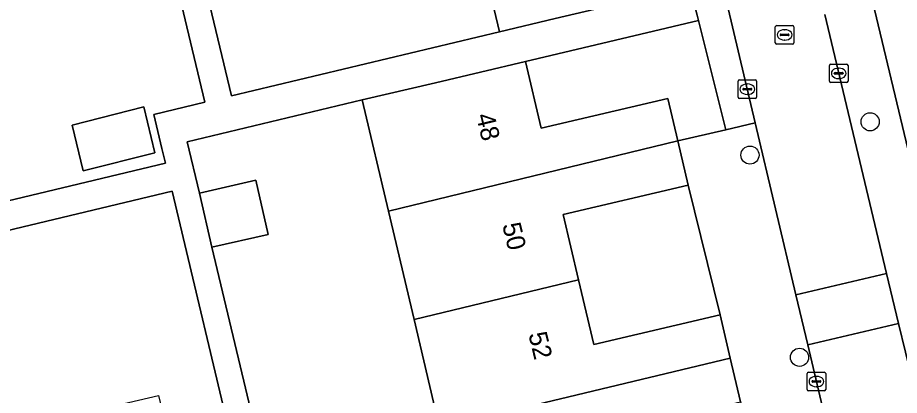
# Model space of a CAD drawing. Extents: x 158472 to 159562, y 388525 to 389606.
# Drawn here: x 159421.62 to 159469.28, y 388721.48 to 388741.88 of the extents above; entities that cross this region are included whole.
import ezdxf

# ---------------------------------------------------------------- set-up
doc = ezdxf.new("R2010")
doc.units = 0
for name, color, linetype in [('IMGEO_Boom', 7, 'Continuous'), ('IMGEO_Erf', 7, 'Continuous'), ('IMGEO_Kolk', 7, 'Continuous'), ('IMGEO_Pand', 7, 'Continuous'), ('IMGEO_Pand_nummerreeks', 7, 'Continuous'), ('IMGEO_Rijbaan_lokaal_open', 7, 'Continuous'), ('IMGEO_Rioolput', 7, 'Continuous'), ('IMGEO_Voetpad_open', 7, 'Continuous')]:
    doc.layers.add(name, color=color, linetype=linetype)

msp = doc.modelspace()

# ---------------------------------------------------------------- linework, layer by layer
at = {"layer": 'IMGEO_Boom'}
for centre in [(159467.702, 388736.257), (159461.206, 388734.457), (159463.884, 388723.534)]:
    msp.add_circle(centre, 0.489, dxfattribs=at)
at = {"layer": 'IMGEO_Erf'}
for points in [[(159402.719, 388774.005), (159404.122, 388768.136), (159405.516, 388762.308), (159410.756, 388763.557), (159412.154, 388757.693), (159406.918, 388756.445), (159408.313, 388750.609), (159408.459, 388750), (159409.677, 388744.904), (159411.062, 388745.236), (159412.42, 388739.578), (159408.525, 388738.57), (159409.997, 388732.413), (159413.931, 388733.354), (159414.628, 388730.439), (159429.608, 388734.021), (159429.417, 388734.822), (159428.98, 388736.651), (159431.745, 388737.312), (159419.661, 388787.851)], [(159422.462, 388782.565), (159425.962, 388768.159), (159428.769, 388768.826), (159429.681, 388764.989), (159431.085, 388759.086), (159428.218, 388758.404), (159433.179, 388737.655), (159447.665, 388741.119), (159445.566, 388749.951), (159444.178, 388755.789), (159442.783, 388761.653), (159441.4, 388767.47), (159440.022, 388773.269)], [(159412.636, 388713.824), (159418.48, 388715.197), (159424.318, 388716.568), (159423.521, 388720.136), (159429.239, 388721.477), (159430.222, 388717.29), (159433.412, 388718.04), (159429.97, 388732.509), (159406.926, 388726.999), (159408.079, 388722.178), (159405.163, 388721.481), (159402.307, 388720.798), (159401.154, 388725.619), (159400.75, 388725.523), (159394.237, 388723.984), (159395.393, 388719.148), (159392.568, 388718.472), (159389.648, 388717.774), (159388.792, 388721.352), (159376.802, 388718.484)]]:
    msp.add_lwpolyline(points, dxfattribs=at)
for points in [[(159477.948, 388731.007), (159477.14, 388734.502), (159475.666, 388734.161), (159475.126, 388736.498), (159474.587, 388738.829), (159476.044, 388739.166), (159475.207, 388742.785), (159477.655, 388743.351), (159477.149, 388745.539), (159477.032, 388746.044), (159476.99, 388746.224), (159476.003, 388745.989), (159475.198, 388749.47), (159473.743, 388749.134), (159474.607, 388745.654), (159467.533, 388743.992), (159472.456, 388723.428), (159477.961, 388724.676), (159477.384, 388727.172), (159478.761, 388727.491)], [(159458.426, 388741.723), (159449.069, 388739.517), (159449.92, 388735.907), (159456.767, 388737.522), (159457.307, 388735.232), (159459.893, 388735.818)], [(159443.048, 388725.577), (159441.67, 388731.422), (159440.251, 388737.438), (159430.784, 388735.174), (159431.457, 388732.399), (159434.491, 388733.097), (159435.162, 388730.175), (159432.128, 388729.477), (159437.093, 388708.671), (159447.559, 388711.163), (159446.871, 388714.078), (159445.819, 388713.829), (159444.671, 388718.696), (159444.428, 388719.727)], [(159428.447, 388737.066), (159429.041, 388734.588), (159425.171, 388733.602), (159424.577, 388736.079)], [(159457.871, 388732.84), (159451.113, 388731.246), (159451.944, 388727.721), (159452.769, 388724.223), (159459.588, 388725.831)]]:
    msp.add_lwpolyline(points, close=True, dxfattribs=at)
at = {"layer": 'IMGEO_Kolk'}
for p, q in [((159465.505, 388738.449), (159465.505, 388739.301)), ((159465.58, 388739.375), (159466.432, 388739.375)), ((159465.993, 388739.155), (159466.018, 388739.155)), ((159466.506, 388739.301), (159466.506, 388738.449)), ((159465.764, 388738.869), (159465.764, 388738.881)), ((159466.202, 388738.832), (159465.804, 388738.832)), ((159465.807, 388738.918), (159466.205, 388738.918)), ((159466.016, 388738.595), (159465.991, 388738.595)), ((159466.248, 388738.881), (159466.248, 388738.869)), ((159460.562, 388737.594), (159460.562, 388738.446)), ((159460.637, 388738.52), (159461.489, 388738.52)), ((159461.05, 388738.3), (159461.075, 388738.3)), ((159461.563, 388738.446), (159461.563, 388737.594)), ((159466.432, 388738.375), (159465.58, 388738.375)), ((159460.821, 388738.014), (159460.821, 388738.026)), ((159461.259, 388737.977), (159460.861, 388737.977)), ((159460.864, 388738.063), (159461.262, 388738.063)), ((159461.073, 388737.74), (159461.048, 388737.74)), ((159461.305, 388738.026), (159461.305, 388738.014)), ((159461.489, 388737.52), (159460.637, 388737.52)), ((159464.297, 388721.8), (159464.297, 388722.652)), ((159464.372, 388722.726), (159465.224, 388722.726)), ((159464.785, 388722.506), (159464.81, 388722.506)), ((159465.298, 388722.652), (159465.298, 388721.8)), ((159464.556, 388722.22), (159464.556, 388722.232)), ((159464.994, 388722.183), (159464.596, 388722.183)), ((159464.599, 388722.269), (159464.997, 388722.269)), ((159464.808, 388721.946), (159464.783, 388721.946)), ((159465.04, 388722.232), (159465.04, 388722.22)), ((159465.224, 388721.726), (159464.372, 388721.726))]:
    msp.add_line(p, q, dxfattribs=at)
for points in [[(159465.505, 388738.449), (159465.505, 388739.301)], [(159465.58, 388739.375), (159466.432, 388739.375)], [(159466.506, 388739.301), (159466.506, 388738.449)], [(159460.562, 388737.594), (159460.562, 388738.446)], [(159460.637, 388738.52), (159461.489, 388738.52)], [(159461.563, 388738.446), (159461.563, 388737.594)], [(159466.432, 388738.375), (159465.58, 388738.375)], [(159461.489, 388737.52), (159460.637, 388737.52)], [(159464.297, 388721.8), (159464.297, 388722.652)], [(159464.372, 388722.726), (159465.224, 388722.726)], [(159465.298, 388722.652), (159465.298, 388721.8)], [(159465.224, 388721.726), (159464.372, 388721.726)]]:
    msp.add_lwpolyline(points, dxfattribs=at)
for centre, radius, start, end in [((159465.582, 388739.299), 0.0765, 91.552, 178.448), ((159465.582, 388739.299), 0.0765, 91.552, 178.448), ((159466.43, 388739.299), 0.0765, 1.552, 88.448), ((159466.43, 388739.299), 0.0765, 1.552, 88.448), ((159465.804, 388738.878), 0.0403, 85.8775, 175.7526), ((159465.801, 388738.868), 0.0366, 178.938, 274.7102), ((159466.205, 388738.875), 0.043, 264.8664, 352.4533), ((159466.209, 388738.88), 0.0386, 1.7309, 96.639), ((159460.639, 388738.444), 0.0765, 91.552, 178.448), ((159460.639, 388738.444), 0.0765, 91.552, 178.448), ((159461.487, 388738.444), 0.0765, 1.552, 88.448), ((159461.487, 388738.444), 0.0765, 1.552, 88.448), ((159465.582, 388738.451), 0.0765, 181.552, 268.448), ((159465.582, 388738.451), 0.0765, 181.552, 268.448), ((159466.43, 388738.451), 0.0765, 271.552, 358.448), ((159466.43, 388738.451), 0.0765, 271.552, 358.448), ((159460.861, 388738.023), 0.0403, 85.8775, 175.7526), ((159460.858, 388738.013), 0.0366, 178.938, 274.7102), ((159461.262, 388738.02), 0.043, 264.8664, 352.4533), ((159461.266, 388738.025), 0.0386, 1.7309, 96.639), ((159460.639, 388737.596), 0.0765, 181.552, 268.448), ((159460.639, 388737.596), 0.0765, 181.552, 268.448), ((159461.487, 388737.596), 0.0765, 271.552, 358.448), ((159461.487, 388737.596), 0.0765, 271.552, 358.448), ((159464.374, 388722.65), 0.0765, 91.552, 178.448), ((159464.374, 388722.65), 0.0765, 91.552, 178.448), ((159465.222, 388722.65), 0.0765, 1.552, 88.448), ((159465.222, 388722.65), 0.0765, 1.552, 88.448), ((159464.596, 388722.229), 0.0403, 85.8775, 175.7526), ((159464.593, 388722.219), 0.0366, 178.938, 274.7102), ((159464.997, 388722.226), 0.043, 264.8664, 352.4533), ((159465.001, 388722.231), 0.0386, 1.7309, 96.639), ((159464.374, 388721.802), 0.0765, 181.552, 268.448), ((159464.374, 388721.802), 0.0765, 181.552, 268.448), ((159465.222, 388721.802), 0.0765, 271.552, 358.448), ((159465.222, 388721.802), 0.0765, 271.552, 358.448)]:
    msp.add_arc(centre, radius, start, end, dxfattribs=at)
for centre, major_axis, ratio, start_param, end_param in [((159465.992, 388738.875), (-0.387, 0.002), 0.722429, 4.712389, 7.853982), ((159466.017, 388738.875), (-0.39, 0.002), 0.717154, 1.570796, 4.712389), ((159461.049, 388738.02), (-0.387, 0.002), 0.722429, 4.712389, 7.853982), ((159461.074, 388738.02), (-0.39, 0.002), 0.717154, 1.570796, 4.712389), ((159464.784, 388722.226), (-0.387, 0.002), 0.722429, 4.712389, 7.853982), ((159464.809, 388722.226), (-0.39, 0.002), 0.717154, 1.570796, 4.712389)]:
    msp.add_ellipse(centre, major_axis=major_axis, ratio=ratio, start_param=start_param, end_param=end_param, dxfattribs=at)
at = {"layer": 'IMGEO_Pand'}
for points in [[(159454.375, 388752.063), (159445.768, 388750), (159445.566, 388749.951), (159447.665, 388741.119), (159450.671, 388741.834), (159455.535, 388742.99), (159454.839, 388745.916), (159457.243, 388746.488), (159457.237, 388746.513), (159456.668, 388748.908), (159455.207, 388748.561), (159454.865, 388750)], [(159457.307, 388735.232), (159456.767, 388737.522), (159449.92, 388735.907), (159449.069, 388739.517), (159444.203, 388738.37), (159440.251, 388737.438), (159441.67, 388731.422)], [(159428.447, 388737.066), (159424.577, 388736.079), (159425.171, 388733.602), (159429.041, 388734.588)], [(159443.048, 388725.577), (159451.944, 388727.721), (159451.113, 388731.246), (159457.871, 388732.84), (159457.307, 388735.232), (159441.67, 388731.422)], [(159434.491, 388733.097), (159431.457, 388732.399), (159432.128, 388729.477), (159435.162, 388730.175)], [(159443.048, 388725.577), (159444.428, 388719.727), (159460.139, 388723.494), (159459.588, 388725.831), (159452.769, 388724.223), (159451.944, 388727.721)], [(159460.139, 388723.494), (159444.428, 388719.727), (159444.671, 388718.696), (159445.819, 388713.829), (159446.871, 388714.078), (159447.559, 388711.163), (159454.466, 388712.793), (159453.789, 388715.661), (159454.73, 388715.883), (159453.87, 388719.529), (159460.695, 388721.138)]]:
    msp.add_lwpolyline(points, close=True, dxfattribs=at)
at = {"layer": 'IMGEO_Rijbaan_lokaal_open'}
for points in [[(159459.722, 388743.685), (159460.029, 388742.385), (159461.493, 388736.196), (159463.689, 388726.909), (159468.589, 388728.068), (159465.251, 388742.046)], [(159470.187, 388721.494), (159469.607, 388723.805), (159469.235, 388725.364), (159464.329, 388724.204), (159465.125, 388720.838)]]:
    msp.add_lwpolyline(points, dxfattribs=at)
msp.add_lwpolyline([(159469.235, 388725.364), (159468.589, 388728.068), (159463.689, 388726.909), (159464.329, 388724.204)], close=True, dxfattribs=at)
at = {"layer": 'IMGEO_Rioolput'}
for p, q in [((159462.651, 388741.454), (159463.503, 388741.454)), ((159462.576, 388740.528), (159462.576, 388741.38)), ((159462.878, 388740.997), (159463.276, 388740.997)), ((159463.064, 388741.234), (159463.089, 388741.234)), ((159463.577, 388741.38), (159463.577, 388740.528)), ((159462.835, 388740.948), (159462.835, 388740.96)), ((159463.273, 388740.911), (159462.875, 388740.911)), ((159463.087, 388740.674), (159463.062, 388740.674)), ((159463.319, 388740.96), (159463.319, 388740.948)), ((159463.503, 388740.454), (159462.651, 388740.454))]:
    msp.add_line(p, q, dxfattribs=at)
for points in [[(159462.651, 388741.454), (159463.503, 388741.454)], [(159462.576, 388740.528), (159462.576, 388741.38)], [(159463.577, 388741.38), (159463.577, 388740.528)], [(159463.503, 388740.454), (159462.651, 388740.454)]]:
    msp.add_lwpolyline(points, dxfattribs=at)
for centre, radius, start, end in [((159462.653, 388741.378), 0.0765, 91.552, 178.448), ((159462.653, 388741.378), 0.0765, 91.552, 178.448), ((159463.501, 388741.378), 0.0765, 1.552, 88.448), ((159463.501, 388741.378), 0.0765, 1.552, 88.448), ((159462.875, 388740.957), 0.0403, 85.8775, 175.7526), ((159463.28, 388740.959), 0.0386, 1.7309, 96.639), ((159462.653, 388740.53), 0.0765, 181.552, 268.448), ((159462.653, 388740.53), 0.0765, 181.552, 268.448), ((159462.872, 388740.947), 0.0366, 178.938, 274.7102), ((159463.276, 388740.954), 0.043, 264.8664, 352.4533), ((159463.501, 388740.53), 0.0765, 271.552, 358.448), ((159463.501, 388740.53), 0.0765, 271.552, 358.448)]:
    msp.add_arc(centre, radius, start, end, dxfattribs=at)
for centre, major_axis, ratio, start_param, end_param in [((159463.063, 388740.954), (-0.387, 0.002), 0.722429, 4.712389, 7.853982), ((159463.088, 388740.954), (-0.39, 0.002), 0.717154, 1.570796, 4.712389)]:
    msp.add_ellipse(centre, major_axis=major_axis, ratio=ratio, start_param=start_param, end_param=end_param, dxfattribs=at)
at = {"layer": 'IMGEO_Voetpad_open'}
for points in [[(159450.479, 388801.584), (159461.747, 388753.933), (159459.368, 388750), (159457.237, 388746.513), (159457.243, 388746.488), (159457.962, 388743.592), (159458.351, 388742.025), (159458.426, 388741.723), (159459.893, 388735.818), (159461.493, 388736.196), (159460.029, 388742.385)], [(159419.661, 388787.851), (159431.745, 388737.312), (159428.98, 388736.651), (159429.417, 388734.822), (159429.608, 388734.021), (159414.628, 388730.439), (159409.795, 388729.283), (159407.674, 388728.776), (159402.811, 388727.613), (159400.389, 388727.036), (159400.75, 388725.523), (159401.154, 388725.619), (159404.044, 388726.31), (159406.926, 388726.999), (159429.97, 388732.509), (159433.412, 388718.04)], [(159437.093, 388708.671), (159432.128, 388729.477), (159431.457, 388732.399), (159430.784, 388735.174), (159440.251, 388737.438), (159444.203, 388738.37), (159449.069, 388739.517), (159458.426, 388741.723), (159458.351, 388742.025), (159457.962, 388743.592), (159455.535, 388742.99), (159450.671, 388741.834), (159447.665, 388741.119), (159433.179, 388737.655), (159428.218, 388758.404), (159428.118, 388758.38), (159426.714, 388764.284), (159426.874, 388764.322), (159425.962, 388768.159), (159422.462, 388782.565)], [(159472.456, 388723.428), (159467.533, 388743.992), (159474.607, 388745.654)], [(159465.251, 388742.046), (159468.589, 388728.068), (159469.235, 388725.364), (159469.607, 388723.805), (159470.187, 388721.494)], [(159465.125, 388720.838), (159464.329, 388724.204), (159463.689, 388726.909), (159461.493, 388736.196), (159459.893, 388735.818), (159457.307, 388735.232), (159457.871, 388732.84), (159459.588, 388725.831), (159460.139, 388723.494), (159460.695, 388721.138), (159461.556, 388717.965)]]:
    msp.add_lwpolyline(points, dxfattribs=at)

# ---------------------------------------------------------------- texts
at = {"layer": 'IMGEO_Pand_nummerreeks'}
for s, p in [('48', (159446.394, 388736.599)), ('50', (159447.81, 388730.691)), ('52', (159449.224, 388724.788))]:
    msp.add_text(s, height=1, rotation=283.4701, dxfattribs=at).set_placement(p)

doc.saveas('drawing.dxf')
